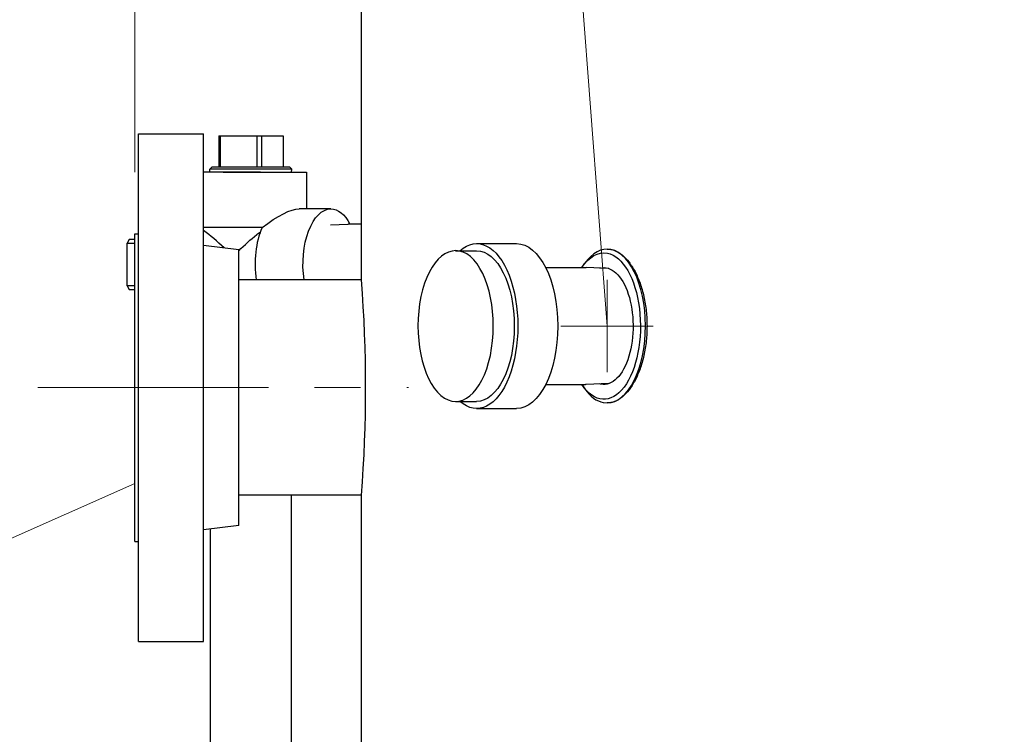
# Model space of a CAD drawing. Header units: inches. Extents: x 1 to 669, y 0 to 417.
# Tile 415 of 448: x 514 to 530, y 241 to 253. Entities that reach past the tile are written whole.
import ezdxf

# ---------------------------------------------------------------- set-up
doc = ezdxf.new("R2010")
doc.units = ezdxf.units.IN
doc.header["$LTSCALE"] = 12
doc.header["$MEASUREMENT"] = 0
doc.header["$PDMODE"] = 1
doc.linetypes.add('CSS', pattern=[0.5, 0.3125, -0.0625, 0.0625, -0.0625])
doc.layers.get('0').update_dxf_attribs({"linetype": 'CONTINUOUS'})
doc.layers.get('Defpoints').update_dxf_attribs({"linetype": 'CONTINUOUS'})
doc.layers.add('CSS', color=4, linetype='CSS', lineweight=13)
doc.layers.add('Leader', color=41, linetype='CONTINUOUS', lineweight=13)
doc.layers.add('D', color=2, linetype='CONTINUOUS')
doc.layers.add('Q', color=4, linetype='CONTINUOUS')
doc.styles.get("Standard").update_dxf_attribs({"font": 'SIMPLEX.SHX', "width": 0.875})
doc.dimstyles.new('STANDARD$0', dxfattribs={"dimscale": 32, "dimtxt": 0.09375, "dimasz": 0.0625, "dimexe": 0.03125, "dimexo": 0.03125, "dimgap": 0.03125, "dimtad": 1, "dimtih": 1, "dimtoh": 1, "dimdec": 4, "dimzin": 12, "dimdsep": 46, "dimlunit": 5, "dimtxsty": 'Standard', "dimcen": -0.03125, "dimclrd": 256, "dimclre": 256, "dimclrt": 256, "dimadec": 0, "dimazin": 0, "dimtfac": 0.875, "dimtdec": 4, "dimtofl": 0, "dimtmove": 0, "dimatfit": 3, "dimfxl": 1, "dimtolj": 1, "dimtzin": 12, "dimlwd": 13, "dimlwe": 13, "dimarcsym": 0})

# ---------------------------------------------------------------- blocks, each defined once
blk = doc.blocks.new('*D31')
at = {"layer": 'D', "lineweight": 13, "transparency": 16777216}
for p, q in [((512.914, 246.621), (474.392, 246.621)), ((475.392, 244.621), (475.392, 208.621)), ((475.392, 167.621), (475.392, 203.621)), ((525.191, 165.621), (474.392, 165.621))]:
    blk.add_line(p, q, dxfattribs=at)
at = {"layer": 'D', "transparency": 16777216}
for points in [[(475.058, 244.621), (475.725, 244.621), (475.392, 246.621)], [(475.058, 167.621), (475.725, 167.621), (475.392, 165.621)]]:
    blk.add_solid(points, dxfattribs=at)
at = {"layer": 'Defpoints', "color": 0, "transparency": 16777216}
for p in [(513.914, 246.621), (475.392, 165.621), (526.191, 165.621)]:
    blk.add_point(p, dxfattribs=at)
at = {"layer": 'D', "transparency": 16777216, "insert": (475.392, 206.121), "char_height": 3, "attachment_point": 5}
blk.add_mtext('\\A1;81{}{\\C2;%%p1}', dxfattribs=at)
blk = doc.blocks.new('*D57')
at = {"layer": 'D', "lineweight": 13, "transparency": 16777216}
for p, q in [((500.113, 320.496), (456.166, 320.496)), ((457.166, 318.496), (457.166, 250.558)), ((457.166, 167.621), (457.166, 245.558)), ((525.191, 165.621), (456.166, 165.621))]:
    blk.add_line(p, q, dxfattribs=at)
at = {"layer": 'D', "transparency": 16777216}
for points in [[(456.833, 318.496), (457.5, 318.496), (457.166, 320.496)], [(456.833, 167.621), (457.5, 167.621), (457.166, 165.621)]]:
    blk.add_solid(points, dxfattribs=at)
at = {"layer": 'Defpoints', "color": 0, "transparency": 16777216}
for p in [(501.113, 320.496), (457.166, 165.621), (526.191, 165.621)]:
    blk.add_point(p, dxfattribs=at)
at = {"layer": 'D', "transparency": 16777216, "insert": (457.166, 248.058), "char_height": 3, "attachment_point": 5}
blk.add_mtext('\\A1;155{}{\\C2;%%p1}', dxfattribs=at)
blk = doc.blocks.new('*D71')
at = {"layer": 'D', "linetype": 'ByBlock', "lineweight": 13, "transparency": 16777216}
for p, q in [((515.492, 250.121), (515.492, 290.483)), ((548.992, 279.234), (548.992, 290.483)), ((546.992, 289.483), (517.492, 289.483))]:
    blk.add_line(p, q, dxfattribs=at)
at = {"layer": 'D', "transparency": 16777216}
for points in [[(517.492, 289.817), (517.492, 289.15), (515.492, 289.483)], [(546.992, 289.817), (546.992, 289.15), (548.992, 289.483)]]:
    blk.add_solid(points, dxfattribs=at)
at = {"layer": 'Defpoints', "color": 0, "transparency": 16777216}
for p in [(515.492, 289.483), (548.992, 278.234), (515.492, 249.121)]:
    blk.add_point(p, dxfattribs=at)
at = {"layer": 'D', "transparency": 16777216, "insert": (532.242, 293.983), "char_height": 3, "attachment_point": 5}
blk.add_mtext('\\A1;33{\\H0.875x;\\S1/2;}{\\H2.625;±1/2}', dxfattribs=at)

msp = doc.modelspace()

# ---------------------------------------------------------------- linework, layer by layer
for p, q in [((519.17942, 248.37097), (519.17942, 261.62097)), ((515.55192, 242.49597), (515.55192, 250.74597)), ((515.55192, 250.74597), (516.61192, 250.74597)), ((516.61192, 242.49597), (516.61192, 250.74597)), ((515.49192, 244.12097), (515.49192, 249.12097)), ((515.49192, 249.12097), (515.55192, 249.12097)), ((521.05117, 248.96097), (521.70068, 248.96097)), ((517.18192, 248.86099), (516.61192, 248.93097)), ((517.18192, 244.38096), (517.18192, 248.86099)), ((520.70995, 248.84597), (521.05117, 248.84597)), ((523.17137, 248.87097), (523.17353, 248.87097)), ((522.77588, 248.5926), (522.81053, 248.64159)), ((522.1732, 248.57097), (522.82141, 248.57097)), ((523.19913, 248.5575), (522.82998, 248.57082)), ((519.17942, 248.37097), (517.18192, 248.37097)), ((522.1732, 246.67097), (522.82141, 246.67097)), ((522.77588, 246.64934), (522.81053, 246.60035)), ((523.19913, 246.68445), (522.82998, 246.67113)), ((520.70995, 246.39597), (521.05117, 246.39597)), ((521.05117, 246.28097), (521.70068, 246.28097)), ((523.17137, 246.37097), (523.17353, 246.37097)), ((519.17942, 244.87097), (517.18192, 244.87097)), ((519.17942, 233.24817), (519.17942, 244.87097)), ((517.18192, 244.38096), (516.61192, 244.31097)), ((515.49192, 244.12097), (515.55192, 244.12097)), ((515.55192, 242.49597), (516.61192, 242.49597))]:
    msp.add_line(p, q)
msp.add_arc((496.15691, 246.62097), 23.08892, 355.653158, 4.346842)
at = {"extrusion": (0, 0, -1)}
for centre, major_axis, start_param, end_param in [((520.70995, 247.62097), (0, -1.225), -4.311989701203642, 1.971195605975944), ((521.05117, 247.62097), (0, 1.34), -0.4173184, 3.55891106), ((521.70068, 247.62097), (0, 1.34), 0, 3.14159265), ((521.05117, 247.62097), (0, 1.225), 0, 3.14159265), ((523.11941, 247.62097), (0, 1.19), -0.64629702, 0.0976151), ((523.11941, 247.62097), (0, 1.19), 0.0976151, 3.78788968), ((522.82141, 247.62097), (0, 0.95), 0, 0.01804307), ((523.11941, 247.62097), (0, 0.95), -0.13255859, 3.23920776), ((522.82141, 247.62097), (0, -0.95), -0.01804307, 0), ((523.11941, 247.62097), (0, -0.95), 0.0976151, 0.13255859)]:
    msp.add_ellipse(centre, major_axis=major_axis, ratio=0.5, start_param=start_param, end_param=end_param, dxfattribs=at)
for major_axis, start_param, end_param in [((0, 1.25), -0.0976151, 0.61547971), ((0, -1.25), -0.0976151, 3.04397755), ((0, -1.25), -0.61547971, -0.0976151)]:
    msp.add_ellipse((523.17137, 247.62097), major_axis=major_axis, ratio=0.5, start_param=start_param, end_param=end_param)
msp.add_open_spline([(523.17353, 248.87097), (523.21278, 248.87097), (523.25363, 248.86346), (523.33549, 248.83182), (523.37648, 248.8077), (523.45561, 248.74392), (523.49381, 248.7042), (523.56484, 248.61242), (523.59766, 248.56034), (523.65599, 248.44937), (523.68351, 248.38668), (523.73217, 248.25016), (523.75331, 248.17634), (523.78735, 248.02236), (523.80026, 247.94207), (523.81721, 247.78062), (523.82124, 247.69946), (523.82124, 247.54249), (523.81721, 247.46132), (523.80026, 247.29987), (523.78735, 247.21958), (523.75331, 247.0656), (523.73217, 246.99178), (523.68351, 246.85527), (523.65599, 246.79258), (523.59766, 246.6816), (523.56484, 246.62953), (523.49381, 246.53774), (523.45561, 246.49803), (523.37648, 246.43424), (523.33549, 246.41012), (523.25363, 246.37848), (523.21278, 246.37097), (523.17353, 246.37097)], degree=3, knots=[-14.35356769, -14.35356769, -14.35356769, -14.35356769, -13.7555024, -13.7555024, -13.15743711, -13.15743711, -12.55937183, -12.55937183, -11.96130654, -11.96130654, -11.36324118, -11.36324118, -10.76517583, -10.76517583, -10.16711048, -10.16711048, -9.56904513, -9.56904513, -8.97097978, -8.97097978, -8.37291443, -8.37291443, -7.77484907, -7.77484907, -7.17678372, -7.17678372, -6.57871843, -6.57871843, -5.98065314, -5.98065314, -5.38258785, -5.38258785, -4.78452256, -4.78452256, -4.78452256, -4.78452256])
at = {"layer": 'CSS'}
msp.add_line((513.91424, 246.62097), (519.94459, 246.62097), dxfattribs=at)
at = {"layer": 'Leader'}
for p, q in [((523.17137, 247.62097), (521.29766, 272.39062)), ((523.17137, 246.87097), (523.17137, 248.37097)), ((523.92137, 247.62097), (522.42137, 247.62097)), ((515.49192, 245.0642), (501.1409, 238.67952))]:
    msp.add_line(p, q, dxfattribs=at)
at = {"layer": 'Q'}
for p, q in [((516.86013, 250.71007), (517.90402, 250.71007)), ((516.86013, 250.71007), (516.86013, 250.21007)), ((516.87967, 250.71007), (516.87967, 250.21007)), ((517.47706, 250.71007), (517.47706, 250.21007)), ((517.55902, 250.21007), (517.55902, 250.71007)), ((517.90402, 250.71007), (517.90402, 250.21007)), ((517.53512, 250.12097), (516.61192, 250.12097)), ((516.75225, 250.21007), (516.71349, 250.17009)), ((518.04456, 250.17009), (516.71349, 250.17009)), ((516.71503, 250.12097), (516.71349, 250.17009)), ((516.75225, 250.21007), (518.00581, 250.21007)), ((516.92942, 250.12097), (518.28578, 250.12097)), ((518.00581, 250.21007), (518.04456, 250.17009)), ((518.04303, 250.12097), (518.04456, 250.17009)), ((518.28578, 250.12097), (518.28578, 249.52597)), ((518.67981, 249.52597), (518.16453, 249.52597)), ((518.67397, 249.26824), (518.95456, 249.27837)), ((519.17942, 249.27847), (518.96049, 249.27847)), ((517.56164, 249.22097), (516.61192, 249.22097)), ((515.39906, 249.02597), (515.36906, 248.96597)), ((515.36906, 248.96597), (515.49192, 248.96597)), ((515.36906, 248.27597), (515.36906, 248.96597)), ((515.49192, 249.02597), (515.39906, 249.02597)), ((515.36906, 248.27597), (515.39906, 248.21597)), ((515.49192, 248.27597), (515.36906, 248.27597)), ((515.39906, 248.21597), (515.49192, 248.21597)), ((518.03828, 237.65897), (518.03828, 244.87097)), ((516.72328, 237.65897), (516.72328, 244.32465))]:
    msp.add_line(p, q, dxfattribs=at)
at = {"layer": 'Q', "extrusion": (0, 0, -1)}
for centre, major_axis, ratio, start_param, end_param in [((517.38078, 248.62097), (-0.87416, -0.87416), 0.26794919, 2.03379386, 2.87979327), ((518.67981, 248.62097), (0, 0.905), 0.5, -1.85067921, 0), ((518.67981, 248.62097), (0, 0.905), 0.5, 0, 0.75755343), ((518.96049, 248.62097), (0, 0.6575), 0.5, -0.01804307, 0)]:
    msp.add_ellipse(centre, major_axis=major_axis, ratio=ratio, start_param=start_param, end_param=end_param, dxfattribs=at)
at = {"layer": 'Q'}
for centre, major_axis, ratio, start_param, end_param in [((516.79277, 248.62097), (-0.78675, 0.78675), 0.26794919, -1.49537247, -1.08508225), ((517.90039, 248.62097), (0, -0.905), 0.5, -2.29559325, -1.29091344), ((517.90039, 248.62097), (0, -0.905), 0.5, -2.20213045, -2.15349137)]:
    msp.add_ellipse(centre, major_axis=major_axis, ratio=ratio, start_param=start_param, end_param=end_param, dxfattribs=at)
at = {"layer": 'Q', "extrusion": (2.72615e-16, -3.16302e-17, -1)}
for start_param, end_param in [(-1.19291223, -1.1187477), (-1.5556402, -1.19291223)]:
    msp.add_ellipse((517.38078, 248.62097), major_axis=(0.78675, 0.78675), ratio=0.26794919, start_param=start_param, end_param=end_param, dxfattribs=at)

# ---------------------------------------------------------------- dimensions: what is measured, and where the dimension line sits
at = {"layer": 'D'}
for base, p1, override, picture, middle in [((457.1663, 165.62097), (501.11257, 320.49597), {"dimdec": 1, "dimtp": 1, "dimtm": 1, "dimtdec": 4, "dimtzin": 12, "dimarcsym": 1}, '*D57', (457.1663, 248.05847)), ((475.39178, 165.62097), (513.91424, 246.62097), {"dimdec": 1, "dimtp": 1, "dimtm": 1, "dimarcsym": 1}, '*D31', (475.39178, 206.12097))]:
    dim = msp.add_linear_dim(base=base, p1=p1, p2=(526.1908, 165.62097), angle=90, text='<>{}{\\C2;%%p1}', dimstyle='STANDARD$0', override=override, dxfattribs=at)
    dim.commit()
    dim.dimension.update_dxf_attribs({"geometry": picture, "text_midpoint": middle, "dimtype": 160})
dim = msp.add_linear_dim(base=(515.49192, 289.4835), p1=(548.99192, 278.23403), p2=(515.49192, 249.12097), dimstyle='STANDARD$0', override={"dimgap": 0.03125, "dimdec": 1, "dimadec": 8, "dimtol": 1, "dimlim": 0, "dimtp": 0.5, "dimtm": 0.5, "dimarcsym": 1}, dxfattribs=at)
dim.commit()
dim.dimension.update_dxf_attribs({"geometry": '*D71', "text_midpoint": (532.24192, 293.9835)})

doc.saveas('drawing.dxf')
